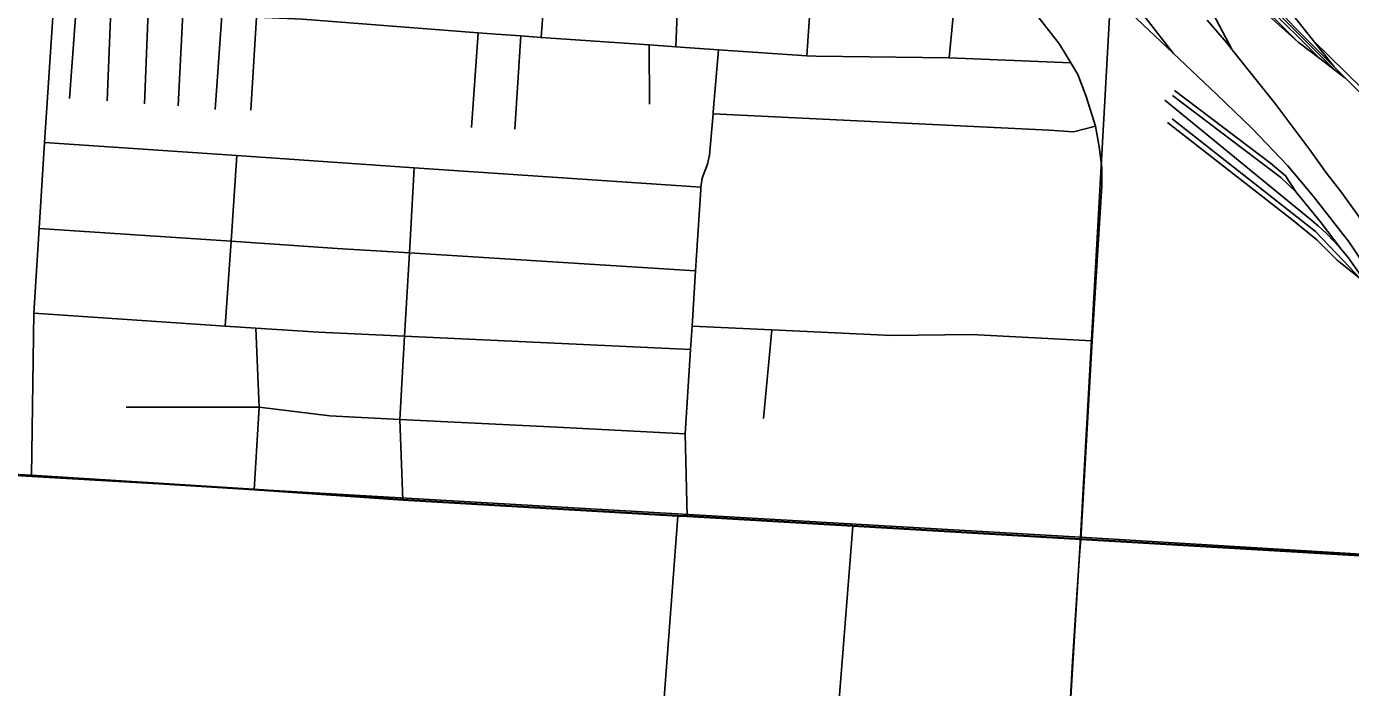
# Model space of a CAD drawing. Extents: x 114604 to 551442, y 316898 to 567001.
# Drawn here: x 210163 to 216409, y 360166 to 363286 of the extents above; entities that cross this region are included whole.
import ezdxf

# ---------------------------------------------------------------- set-up
doc = ezdxf.new("R2010")
doc.units = 0
for name, color, linetype in [('GE_P_Alignment_1000_Bearings', 7, 'Continuous'), ('GE_P_Alignment_1000_Cardinal_Points', 7, 'Continuous'), ('GE_P_Alignment_100_Cardinal_Points', 7, 'Continuous'), ('GE_P_Alignment_500_Bearings', 7, 'Continuous'), ('GE_P_Alignment_500_Distances', 7, 'Continuous'), ('SN_P_Signs', 7, 'Continuous')]:
    doc.layers.add(name, color=color, linetype=linetype)

msp = doc.modelspace()

# ---------------------------------------------------------------- linework, layer by layer
at = {"layer": 'GE_P_Alignment_1000_Bearings'}
for p, q in [((215371.8, 363351.2), (215573, 363159.5)), ((215851.5, 363176.5), (215760.7, 363345.7)), ((216382.7, 363044.5), (216264.3, 363134.7))]:
    msp.add_line(p, q, dxfattribs=at)
for points in [[(207390.9, 372088.2), (207819.1, 371652), (208357, 371112.1), (209215.7, 370245), (209605.4, 369851.2), (210204.6, 369262.6), (210462.1, 368990.1), (210815.8, 368626.1), (211031.6, 368412.5), (211198.6, 368244.3), (211715.5, 367723.9), (212426.2, 367013), (213142, 366290.4), (213623.1, 365804.8), (214083.4, 365350.6), (214108.3, 365326), (214944.3, 364482.8), (215573.8, 363853.4), (215935.3, 363480.9), (216079.6, 363336.7), (216333.3, 363082.2)], [(210777.8, 368611.6), (211053.8, 368370.2), (211452.7, 367959), (212583.5, 366797.8), (216264.3, 363134.7)], [(210844, 368531.9), (211042.5, 368358.3), (211440.9, 367947.5), (212571.9, 366786.2), (216162.9, 363212.4)], [(216162.9, 363212.4), (215933.8, 363418), (215616.3, 363736), (215599.8, 363749.8)], [(215991.6, 363535.5), (216099.8, 363388.4), (216332.1, 363095.2)], [(216599.7, 362827.4), (216332.1, 363095.2), (216145.5, 363282.7), (215979.7, 363460.1)], [(215573, 363159.5), (215372.7, 363418.6), (215364.2, 363430.5)], [(215851.5, 363176.5), (215824.7, 363210.3), (215732.5, 363316.2)], [(216264.3, 363134.7), (216167.1, 363208.7), (216162.9, 363212.4)], [(216987.1, 362472.6), (216699.3, 362763.4), (216233.5, 363219.6)], [(215573, 363159.5), (215779.1, 362965.8), (215944.9, 362804.6), (216112.9, 362628.7), (216235.5, 362483.7), (216403.7, 362267.9), (216519.6, 362093.4), (216651.6, 361844.3), (216760.2, 361528.6), (216820.6, 361363.3), (216893.1, 361052.9)], [(216910.9, 361091.1), (216857.3, 361436.9), (216834.5, 361537.7), (216783.3, 361710.3), (216740.4, 361828), (216655.4, 362024), (216618.3, 362098.8), (216580.6, 362170.7), (216522.8, 362271.6), (216483.5, 362333.2), (216449.1, 362388.8), (216367.8, 362500.4), (216296.6, 362594.2), (216217, 362703.3), (216051.7, 362924.1), (215851.5, 363176.5)], [(216364.9, 362235), (216330.5, 362273.3), (216294.4, 362310.1), (216256.8, 362345.3), (216217.6, 362378.8), (215533.9, 362938.3)], [(215568.8, 362959.9), (216080.3, 362572.9), (216153.7, 362504)], [(215579, 362984.3), (216031.2, 362640.3), (216102.8, 362581.8), (216153.7, 362504)], [(215545.4, 362833), (216139.1, 362370.2), (216250.8, 362279), (216347, 362182.4), (216456.6, 362095.6)], [(215567.8, 362850.5), (216243.6, 362318.9), (216374.8, 362180.9), (216456.6, 362095.6)], [(216153.7, 362504), (216265.8, 362365.9), (216364.9, 362235)], [(216492.9, 362057.8), (216457.7, 362111.5), (216428.6, 362154), (216397.7, 362195.2), (216364.9, 362235)]]:
    msp.add_lwpolyline(points, dxfattribs=at)
at = {"layer": 'GE_P_Alignment_1000_Cardinal_Points'}
for points in [[(213137.3, 359583.7), (213159.4, 359950.4), (213235.2, 360975.4)], [(213958.2, 359543.4), (213981.8, 359911.3), (214061.5, 360927.9)]]:
    msp.add_lwpolyline(points, dxfattribs=at)
at = {"layer": 'GE_P_Alignment_100_Cardinal_Points'}
for p, q in [((212590.8, 363234.8), (212624.3, 363667.6)), ((213844.8, 363148.2), (213876.3, 363610.6)), ((213226.6, 363190.3), (213241, 363555.4)), ((210877.8, 362910.9), (210900.7, 363347.6)), ((212262.6, 362809.1), (212294.3, 363256.2)), ((212467.2, 362801.3), (212495.1, 363241.5)), ((213102.6, 362918.9), (213100.2, 363199)), ((213639.2, 361435.4), (213679.1, 361853.5))]:
    msp.add_line(p, q, dxfattribs=at)
for points in [[(215089.6, 363114), (215035.9, 363202), (214935.1, 363331.3), (214853.2, 363415.6), (214709.4, 363534.1), (214569.2, 363639.8), (214541.6, 363660.6), (214355.9, 363805.2), (213976.5, 364105.9), (213476.2, 364500), (213161.4, 364747), (212988.7, 364882.8), (212855.3, 364992.9), (212718.1, 365122.5), (212484.1, 365350), (212091.1, 365746.1), (211857.1, 365983.1), (211610.4, 366230), (211169.1, 366676.2), (210651.5, 367195.2), (210167.3, 367681.1)], [(210186.7, 361164.9), (210196.6, 361932.4), (210222.3, 362332.7), (210248.4, 362738.2), (210289.6, 363377.1), (210292.3, 363420.6), (210318.4, 363825.8), (210368, 364614.8), (210365.6, 364652.9), (210355.2, 364686.9), (210349.5, 364695.6), (210340.9, 364708.8), (210318.7, 364724.6), (210282.5, 364728.2), (210204.2, 364737.4), (209987.8, 364748.4)], [(210719.3, 362921.3), (210736.1, 363355.5), (210753.7, 363812.4)], [(210366.1, 362945.6), (210396.4, 363371.9), (210427, 363800.9)], [(214516.2, 363138.9), (214536.2, 363351.2), (214569.2, 363639.8)], [(210542.7, 362935.4), (210560.4, 363364), (210569.8, 363592.1)], [(211052.5, 362894.7), (211083.6, 363338.7), (211097.6, 363539.2)], [(211220.9, 362890.4), (211247.5, 363330.8), (211254.9, 363454.6)], [(209923, 363424), (210289.6, 363377.1), (210396.4, 363371.9), (210560.4, 363364), (210736.1, 363355.5), (210900.7, 363347.6), (211083.6, 363338.7), (211247.5, 363330.8), (211464.9, 363320.4), (212294.3, 363256.2), (212378.2, 363249.8), (212495.1, 363241.5), (212590.8, 363234.8), (213100.2, 363199), (213122.7, 363197.4), (213226.6, 363190.3), (213427.7, 363176.6), (213844.8, 363148.2), (213887.3, 363145.3), (214516.2, 363138.9), (215089.6, 363114)], [(213280.5, 360973.3), (213271, 361363.3), (213296, 361760.9), (213303, 361871.1), (213319.4, 362132), (213324, 362204.5), (213343.8, 362516.5), (213344.6, 362527.7), (213350.1, 362569.9), (213375.5, 362636.4), (213385, 362678.6), (213402, 362873.8), (213402.9, 362883.4), (213427.7, 363176.6)], [(213402, 362873.8), (214987.1, 362796.4), (215102.1, 362788.4), (215206.6, 362815.7)], [(210248.4, 362738.2), (211155.8, 362676.4), (211992.1, 362619.6), (213344.6, 362527.7)], [(211100, 361872.1), (211127.8, 362272.2), (211155.8, 362676.4)], [(211938.3, 361051), (211923.9, 361431.7), (211946.4, 361823.7), (211969, 362217.3), (211992.1, 362619.6)], [(210222.3, 362332.7), (211127.8, 362272.2), (211629.1, 362238.7), (211969, 362217.3), (213319.4, 362132)], [(210196.6, 361932.4), (211100, 361872.1), (211245.3, 361862.3), (211541.2, 361842.6), (211946.4, 361823.7), (213296, 361760.9)], [(211237.1, 361098.7), (211260.7, 361488.9), (211245.3, 361862.3)], [(213303, 361871.1), (213679.1, 361853.5), (214244.5, 361827), (214621.6, 361831.8), (215190, 361801.8)], [(210632.6, 361489.9), (211260.7, 361488.9), (211593.6, 361447.9), (211923.9, 361431.7), (212667, 361395.1), (213271, 361363.3)]]:
    msp.add_lwpolyline(points, dxfattribs=at)
at = {"layer": 'GE_P_Alignment_500_Bearings'}
msp.add_line((215133, 360812.9), (215136.6, 360865.1), dxfattribs=at)
for points in [[(215136.6, 360865.1), (215190, 361801.8), (215236.5, 362533.1), (215235.8, 362620.2), (215223.7, 362718.6), (215206.6, 362815.7), (215162.7, 362955.5), (215122.8, 363060), (215089.6, 363114)], [(207097.9, 361329.6), (208170.9, 361281.6), (208554, 361255.8), (209134.1, 361221.5), (209781.4, 361187.4), (210186.7, 361164.9), (211237.1, 361098.7), (211938.3, 361051), (213235.2, 360975.4), (213280.5, 360973.3), (214061.5, 360927.9)], [(214061.5, 360927.9), (215136.6, 360865.1), (217823.8, 360707.6)], [(215100.6, 360337.9), (215116.8, 360578.1), (215133, 360812.9)], [(215077.9, 359917.9), (215097.4, 360289.9), (215100.6, 360337.9)]]:
    msp.add_lwpolyline(points, dxfattribs=at)
at = {"layer": 'GE_P_Alignment_500_Distances'}
for points in [[(202957.2, 361066.6), (203173.6, 361126), (203361.3, 361141.8), (203592.8, 361114.6), (203809.8, 361072.8), (204027.1, 361002.1), (204287.6, 360960.6), (204417.7, 360954.4), (204769.8, 361400.5), (207096.8, 361332.5), (208169.7, 361284.4), (208552.9, 361258.6), (209132.9, 361224.3), (209780.2, 361190.3), (210185.5, 361167.7), (211235.9, 361101.5), (211937.1, 361053.8), (213234, 360978.2), (213279.3, 360976.1), (214060.3, 360930.7), (215135.5, 360867.9), (217822.6, 360710.4), (220462.2, 360550.5), (222533.6, 360426.9)], [(222533.6, 360426.9), (220462.2, 360550.5), (217822.6, 360710.4), (215135.5, 360867.9), (214060.3, 360930.7), (213279.3, 360976.1), (213234, 360978.2), (211937.1, 361053.8), (211235.9, 361101.5), (210185.5, 361167.7), (209780.2, 361190.3)]]:
    msp.add_lwpolyline(points, dxfattribs=at)
at = {"layer": 'SN_P_Signs'}
for points in [[(210120.7, 366565.7), (215434, 366240.4), (215134.9, 360875), (209779.5, 361186.3)], [(215434, 366240.4), (220701.4, 365925), (220384.2, 360557.5), (215134.9, 360875)], [(215134.9, 360875), (214813.5, 355545.6), (209446.2, 355850.9), (209779.5, 361186.3)], [(220384.2, 360557.5), (220065.6, 355222.7), (214813.5, 355545.6), (215134.9, 360875)]]:
    msp.add_lwpolyline(points, close=True, dxfattribs=at)

doc.saveas('drawing.dxf')
